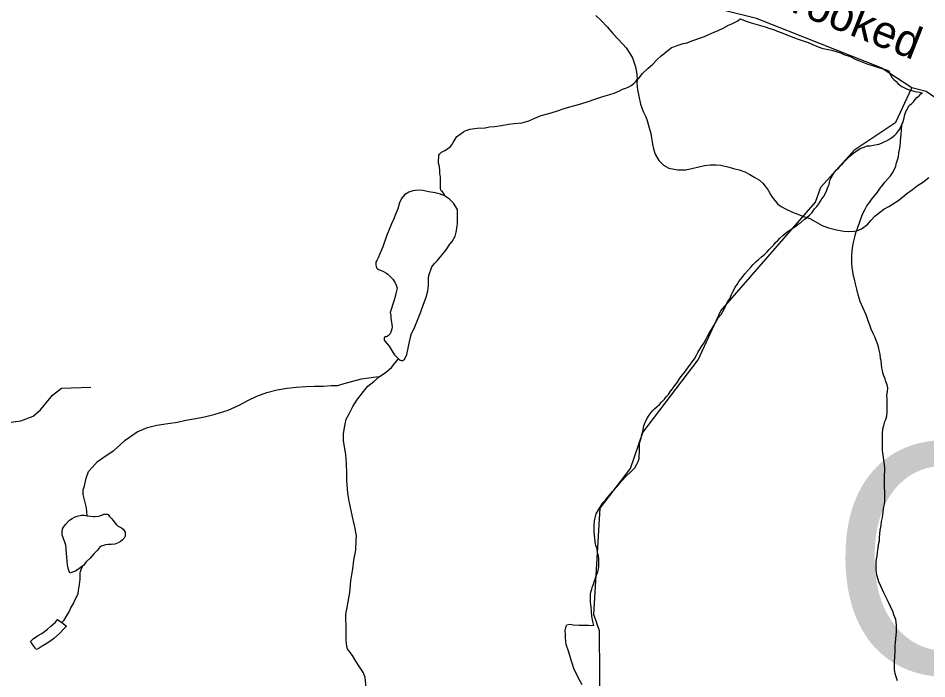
# Model space of a CAD drawing. Extents: x 2126262 to 2293712, y 749403 to 919119.
# Drawn here: x 2220046 to 2224251, y 790264 to 793319 of the extents above; entities that cross this region are included whole.
import ezdxf

# ---------------------------------------------------------------- set-up
doc = ezdxf.new("R2010")
doc.units = 0
for name, color, linetype in [('Exist Hydrographic Creek Single Shore', 7, 'Continuous'), ('Exist Hydrographic Creek Single Shore Label', 7, 'Continuous'), ('Exist Hydrographic Misc Water Feature', 7, 'Continuous'), ('Exist Road Non-System Type 51', 7, 'Continuous'), ('Exist Road Secondary Structure Culvert Number Label', 7, 'Continuous')]:
    doc.layers.add(name, color=color, linetype=linetype)

msp = doc.modelspace()

# ---------------------------------------------------------------- linework, layer by layer
at = {"layer": 'Exist Hydrographic Creek Single Shore'}
for points in [[(2224181.4, 792997.2), (2224039.3, 793088.7), (2223462.3, 793317.1), (2223145.2, 793395.7), (2222787.2, 793435.9), (2222551.2, 793690.1), (2222475.3, 793875.4), (2222357.2, 794015.6), (2222127.6, 794118.7)], [(2224458.2, 792834), (2224248.2, 792979.4), (2224181.4, 792997.2)]]:
    msp.add_lwpolyline(points, dxfattribs=at)
at = {"layer": 'Exist Hydrographic Misc Water Feature'}
for points in [[(2222718.9, 793331.6), (2222745.1, 793305.8), (2222771.4, 793278.1), (2222797.6, 793248.3), (2222819.5, 793224.5), (2222843.9, 793198.7), (2222860.1, 793180.8), (2222876.3, 793155), (2222888.4, 793135.1), (2222902.8, 793093.2), (2222909.1, 793059.2), (2222911.4, 793035.3)], [(2222911.4, 793035.3), (2222919.2, 793043.4), (2222935.2, 793063.5), (2222960.8, 793087.7), (2222982.6, 793105.9), (2223002.4, 793126), (2223022.3, 793144.2), (2223034, 793154.3), (2223046.1, 793164.4), (2223058, 793174.4), (2223069.9, 793182.6), (2223080, 793186.6), (2223095.9, 793192.8), (2223109.9, 793196.9), (2223123.8, 793201), (2223141.9, 793205.1), (2223163.6, 793213.3), (2223181.7, 793219.4), (2223203.6, 793227.6), (2223221.6, 793233.8), (2223245.4, 793243.9), (2223267.4, 793254.1), (2223285.4, 793262.3), (2223309.2, 793272.4), (2223333.2, 793286.6), (2223348.8, 793292.7), (2223376.9, 793307), (2223386.9, 793315.1)], [(2223386.9, 793315.1), (2223414.8, 793305.3), (2223438.8, 793297.5), (2223470.8, 793287.8), (2223503.2, 793278.1), (2223525.1, 793270.3), (2223541.1, 793266.4), (2223559.2, 793258.5), (2223577.2, 793252.6), (2223595.5, 793244.8), (2223623.3, 793233.1), (2223651.4, 793223.3), (2223679.5, 793213.5), (2223701.7, 793205.7), (2223719.5, 793197.8), (2223747.6, 793186.1), (2223770, 793178.3), (2223795.8, 793174.5), (2223815.9, 793168.6), (2223831.9, 793164.8), (2223851.8, 793158.9), (2223867.8, 793151.1), (2223896.1, 793141.3), (2223920.1, 793129.5), (2223940.1, 793121.7), (2223978.3, 793106), (2224000.4, 793100.2), (2224018.3, 793094.3), (2224042.3, 793086.5), (2224058.5, 793080.7), (2224072.4, 793076.8), (2224076.3, 793072.8), (2224078.6, 793064.8), (2224084.7, 793052.9), (2224090.7, 793042.9), (2224098.9, 793035), (2224108.9, 793025.1), (2224116.9, 793017.1), (2224126.9, 793009.3), (2224135.2, 793003.3), (2224145.2, 792997.4), (2224157.1, 792991.5), (2224169.2, 792987.6), (2224181.1, 792983.7), (2224195, 792979.8), (2224205.1, 792977.9), (2224217.2, 792976), (2224231.1, 792974.1)], [(2222136.1, 792805.5), (2222170.1, 792809.7), (2222207.9, 792811.9), (2222227.8, 792816), (2222249.7, 792818.2), (2222283.3, 792822.3), (2222315.1, 792828.5), (2222341.2, 792830.8), (2222377, 792835), (2222409, 792843.3), (2222436.9, 792855.5), (2222466.8, 792867.8), (2222502.5, 792878), (2222536.6, 792888.3), (2222572.4, 792900.6), (2222598.3, 792908.8), (2222622.3, 792915), (2222650.4, 792923.2), (2222684.2, 792933.5), (2222714.1, 792943.7), (2222738.1, 792951.9), (2222761.9, 792960.1), (2222783.9, 792966.3), (2222804, 792972.4), (2222829.6, 792982.6), (2222843.5, 792990.7), (2222857.7, 792994.9), (2222871.6, 793001), (2222883.3, 793007), (2222895.4, 793017.2), (2222905.5, 793027.2), (2222911.4, 793035.3)], [(2223364.2, 788001.8), (2223288.1, 788108.4), (2222992.2, 788672.1), (2223007.2, 788937.5), (2222965.2, 788987.6), (2222953.3, 789371.6), (2222866.1, 789862.1), (2222757.3, 789962.8), (2222739.2, 790078), (2222736.1, 790484.8), (2222710.3, 790560.8), (2222739.2, 791052.2), (2222879.3, 791236.3), (2222936.3, 791402.4), (2223192.2, 791738.3), (2223298.2, 791965.7), (2223736.2, 792468.4), (2223760.2, 792536.8), (2223917.3, 792710.7), (2224108.2, 792837.9), (2224181.4, 792997.2)], [(2222911.4, 793035.3), (2222909.4, 793017.3), (2222911.6, 792987.3), (2222917.8, 792957.4), (2222926.2, 792921.4), (2222938.3, 792887.6), (2222950.6, 792861.7), (2222956.9, 792845.8), (2222962.9, 792821.8), (2222973.3, 792785.9), (2222981.5, 792736), (2222985.8, 792714.1), (2222994, 792690.1), (2223010.4, 792660.3), (2223032.4, 792638.5), (2223056.6, 792624.6), (2223098.6, 792617), (2223136.5, 792617.3), (2223170.4, 792625.5), (2223196.4, 792631.8), (2223222.3, 792638), (2223248.3, 792640.2), (2223276.4, 792640.5), (2223298.3, 792638.6), (2223336.3, 792628.9), (2223356.4, 792623.1), (2223382.4, 792617.3), (2223408.7, 792607.5), (2223432.6, 792595.8), (2223454.6, 792581.9), (2223476.9, 792570.1), (2223492.9, 792556.2), (2223503.2, 792542.3), (2223517.1, 792522.5), (2223527.4, 792502.6), (2223535.4, 792490.6), (2223561.6, 792458.8), (2223577.8, 792447), (2223597.9, 792437.2), (2223632.2, 792419.4), (2223646.1, 792415.6), (2223680.1, 792401.8), (2223695.9, 792397.3)], [(2224138.4, 792831.4), (2224142.3, 792841.5), (2224146, 792857.5), (2224150.1, 792873.5), (2224155.9, 792889.5), (2224160, 792895.6), (2224163.9, 792903.6), (2224168, 792909.6), (2224171.7, 792915.6), (2224181.7, 792923.7), (2224189.7, 792931.7), (2224197.7, 792941.8), (2224205.3, 792951.9), (2224211.4, 792955.9), (2224215.3, 792960), (2224223.3, 792968.1), (2224231.1, 792974.1)], [(2223695.9, 792397.3), (2223708, 792408.1), (2223719.9, 792420.1), (2223731.8, 792436.2), (2223741.7, 792448.3), (2223751.7, 792460.4), (2223759.7, 792472.4), (2223765.4, 792482.5), (2223773.4, 792492.6), (2223781, 792506.6), (2223789, 792522.7), (2223792.9, 792536.7), (2223798.9, 792548.8), (2223800.9, 792560.8), (2223804.6, 792572.7), (2223810.6, 792582.8), (2223816.7, 792594.9), (2223824.3, 792606.9), (2223834.3, 792619), (2223844.2, 792627.1), (2223850.1, 792635.1), (2223860.2, 792645.2), (2223869.8, 792655.3), (2223879.9, 792665.4), (2223893.8, 792679.4), (2223905.7, 792689.6), (2223915.5, 792697.6), (2223931.5, 792707.8), (2223943.4, 792715.9), (2223961.3, 792722), (2223975.4, 792728.1), (2223987.3, 792728.2), (2223997.4, 792730.3), (2224011.3, 792732.4), (2224021.3, 792734.5), (2224029.3, 792736.6), (2224041, 792740.6), (2224051.1, 792744.8), (2224065, 792750.8), (2224075.1, 792756.9), (2224088.8, 792767), (2224103, 792777.1), (2224111, 792785.2), (2224120.6, 792797.3), (2224126.5, 792805.3), (2224130.6, 792817.3), (2224135.9, 792826.8), (2224138.4, 792831.4)], [(2223926.6, 792335.9), (2223932.4, 792351.9), (2223938.3, 792368), (2223946.1, 792390), (2223951.8, 792408.1), (2223957.8, 792422.1), (2223965.6, 792436.1), (2223973.6, 792450.2), (2223985.3, 792466.3), (2223995.3, 792480.4), (2224009, 792496.5), (2224023.2, 792514.6), (2224034.9, 792532.7), (2224048.8, 792548.8), (2224056.6, 792560.8), (2224070.6, 792575), (2224082.5, 792589), (2224094.3, 792605.1), (2224102.1, 792621.2), (2224108.1, 792633.2), (2224109.9, 792645.3), (2224113.8, 792659.3), (2224119.6, 792677.3), (2224121.6, 792695.3), (2224125.3, 792709.3), (2224127.4, 792727.4), (2224129.2, 792749.4), (2224130.8, 792767.4), (2224132.9, 792783.4), (2224134.5, 792799.4), (2224135.9, 792826.8), (2224138.4, 792831.4)], [(2222018.4, 792496.8), (2222018.4, 792502.8), (2222014.3, 792508.7), (2222010.4, 792514.8), (2222004, 792520.7), (2222002, 792524.7), (2222000.1, 792530.7), (2222000.1, 792538.7), (2221999.9, 792552.6), (2221999.9, 792564.6), (2221999.9, 792582.6), (2221997.7, 792602.6), (2221997.7, 792614.6), (2221995.4, 792630.6), (2221991.3, 792648.6), (2221991.1, 792664.6), (2221993.2, 792672.6), (2221993.2, 792678.6), (2221993.2, 792684.6), (2221997.1, 792690.5), (2222001.2, 792694.6), (2222004.9, 792698.6), (2222020.9, 792706.7), (2222028.9, 792710.8), (2222040.7, 792720.8), (2222046.9, 792724.9), (2222052.6, 792732.9), (2222058.6, 792743), (2222068.6, 792759), (2222076.4, 792771.1), (2222090.4, 792781.2), (2222106.4, 792793.3), (2222118.3, 792799.4), (2222124, 792801.4), (2222136.1, 792805.5)], [(2223926.6, 792335.9), (2223948.3, 792344.1), (2223978.3, 792366.3), (2223992, 792382.4), (2224009.9, 792402.5), (2224031.8, 792420.7), (2224051.7, 792434.8), (2224075.7, 792447), (2224117.3, 792473.4), (2224139, 792491.6), (2224159.1, 792507.7), (2224184.8, 792525.9), (2224208.8, 792544.1), (2224230.7, 792558.2), (2224260.4, 792582.5)], [(2222018.4, 792496.8), (2222000.4, 792504.7), (2221976.4, 792510.5), (2221946.4, 792516.3), (2221918.1, 792522.1), (2221894.1, 792523.9), (2221872.4, 792519.8), (2221854.4, 792513.7), (2221834.3, 792501.5), (2221820.5, 792485.4), (2221810.7, 792465.4), (2221802.9, 792437.3), (2221791, 792407.2), (2221785, 792391.2), (2221773.4, 792367.2), (2221751.6, 792315), (2221734, 792260.9), (2221720.3, 792228.9), (2221712.3, 792210.8), (2221706.5, 792198.7), (2221700.6, 792190.7), (2221700.6, 792184.7), (2221700.6, 792176.7), (2221702.6, 792170.7), (2221704.9, 792164.7), (2221708.8, 792158.8), (2221712.9, 792156.8), (2221722.9, 792152.9), (2221736.9, 792147), (2221746.9, 792141.1), (2221756.8, 792135.1), (2221769.1, 792123.2), (2221779.1, 792111.3), (2221789.2, 792097.4), (2221795.3, 792083.4), (2221799.4, 792069.4), (2221793.7, 792045.4), (2221789.6, 792025.4), (2221783.8, 792009.4), (2221768, 791957.3), (2221770.3, 791943.3), (2221770.3, 791929.3), (2221774.4, 791913.4), (2221776.6, 791891.4), (2221774.6, 791881.4), (2221772.7, 791871.4), (2221766.8, 791859.3), (2221758.8, 791849.2), (2221750.8, 791845.2), (2221744.9, 791845.2), (2221740.8, 791843.1), (2221739.1, 791839.1), (2221739.1, 791829.1), (2221745.1, 791823.2), (2221753.1, 791813.2), (2221763.3, 791801.3), (2221781.4, 791771.4), (2221787.5, 791761.5), (2221795.5, 791753.6), (2221805.6, 791743.6)], [(2221805.6, 791743.6), (2221813.6, 791737.7), (2221817.7, 791735.7), (2221825.6, 791735.7), (2221833.6, 791741.8), (2221839.6, 791751.9), (2221845.3, 791763.9), (2221851.3, 791791.9), (2221860.9, 791844), (2221866.9, 791860), (2221878.6, 791884), (2221910.1, 791960.3), (2221921.8, 791996.3), (2221933.5, 792028.4), (2221941.3, 792058.4), (2221945.4, 792082.4), (2221945, 792114.4), (2221946.8, 792128.5), (2221960.6, 792168.5), (2221972.7, 792184.6), (2221984.4, 792196.7), (2222006.3, 792222.8), (2222026.2, 792246.9), (2222043.8, 792273.1), (2222053.9, 792285.1), (2222067.6, 792311.2), (2222073.6, 792329.2), (2222077.2, 792355.2), (2222079.1, 792371.2), (2222079.1, 792391.2), (2222078.9, 792433.3), (2222060.6, 792463.1), (2222040.3, 792482.9), (2222018.4, 792496.8)], [(2223364.8, 792075.4), (2223372.8, 792087.4), (2223380.6, 792101.5), (2223396.6, 792119.6), (2223408.4, 792135.7), (2223422.4, 792151.8), (2223436.1, 792167.9), (2223448, 792180), (2223459.9, 792192.1), (2223471.8, 792202.2), (2223485.5, 792214.3), (2223499.7, 792226.5), (2223511.6, 792238.5), (2223521.4, 792248.6), (2223531.3, 792258.7), (2223543.4, 792270.8), (2223551.2, 792280.8), (2223561, 792290.9), (2223570.8, 792301), (2223584.8, 792313), (2223594.8, 792321.2), (2223604.7, 792331.2), (2223618.6, 792339.4), (2223632.6, 792349.4), (2223644.7, 792357.5), (2223656.4, 792365.6), (2223670.3, 792375.7), (2223684, 792387.9), (2223695.9, 792397.3)], [(2223695.9, 792397.3), (2223710.1, 792392), (2223734.3, 792378.3), (2223766.3, 792360.6), (2223796.6, 792348.8), (2223832.7, 792339.1), (2223866.5, 792333.4), (2223888.7, 792331.6), (2223914.5, 792333.8), (2223926.6, 792335.9)], [(2224058.3, 790649.6), (2224052.1, 790661.6), (2224046.2, 790675.5), (2224037.8, 790691.4), (2224029.8, 790711.3), (2224025.7, 790723.3), (2224019.5, 790743.2), (2224017.2, 790767.2), (2224017, 790789.2), (2224017, 790803.2), (2224018.9, 790817.2), (2224020.9, 790831.2), (2224022.6, 790849.2), (2224026.7, 790867.2), (2224028.3, 790885.3), (2224032, 790901.3), (2224032, 790917.3), (2224033.9, 790933.3), (2224035.9, 790951.3), (2224039.6, 790973.3), (2224041.6, 790991.3), (2224045.3, 791009.4), (2224049, 791035.4), (2224052.9, 791059.4), (2224054.8, 791071.4), (2224056.6, 791083.5), (2224056.6, 791093.3), (2224056.6, 791107.4), (2224056.4, 791131.4), (2224056, 791145.4), (2224056, 791165.4), (2224055.8, 791185.4), (2224055.8, 791199.4), (2224057.6, 791231.4), (2224057.4, 791241.4), (2224055.4, 791253.3), (2224049, 791297.3), (2224046.8, 791319.3), (2224046.6, 791351.3), (2224046.4, 791375.2), (2224046.2, 791397.2), (2224048, 791419.2), (2224051.9, 791435.3), (2224057.6, 791453.3), (2224061.5, 791463.3), (2224065.6, 791479.3), (2224067.3, 791495.3), (2224067.3, 791509.3), (2224067.1, 791523.3), (2224067.1, 791541.3), (2224066.9, 791557.3), (2224066.7, 791575.3), (2224068.5, 791591.3), (2224070.4, 791609.3), (2224068.3, 791623.3), (2224062.2, 791639.2), (2224058.1, 791651.2), (2224051.9, 791665.1), (2224047.8, 791679.1), (2224045.7, 791689.1), (2224043.7, 791701.1), (2224041.6, 791715.1), (2224039.4, 791735), (2224037.3, 791745), (2224035.1, 791764.9), (2224031.2, 791782.9), (2224026.9, 791798.9), (2224020.9, 791816.8), (2224016.6, 791828.8), (2224010.7, 791844.8), (2224002.3, 791860.7), (2223994.3, 791880.5), (2223988.1, 791898.6), (2223979.9, 791918.4), (2223969.7, 791946.4), (2223955.3, 791980.2), (2223943, 792008.1), (2223932.8, 792040), (2223926.8, 792066), (2223920.7, 792089.9), (2223916.4, 792111.9), (2223912.3, 792127.8), (2223908.2, 792147.8), (2223905.9, 792165.8), (2223903.9, 792187.8), (2223903.6, 792205.8), (2223903.6, 792221.7), (2223905.3, 792241.7), (2223907.1, 792255.7), (2223911, 792275.8), (2223914.9, 792293.8), (2223918.8, 792311.8), (2223924.6, 792331.9), (2223926.6, 792335.9)], [(2222709.8, 790510.6), (2222705.7, 790528.5), (2222701.6, 790552.5), (2222699.4, 790576.5), (2222697.3, 790594.5), (2222695.1, 790618.4), (2222694.9, 790630.4), (2222694.9, 790642.4), (2222694.9, 790654.4), (2222696.5, 790664.4), (2222700.6, 790678.5), (2222704.3, 790690.5), (2222708.4, 790700.6), (2222712.3, 790712.6), (2222716, 790724.6), (2222720.1, 790736.6), (2222724, 790746.6), (2222727.9, 790758.7), (2222731.8, 790770.7), (2222733.6, 790784.7), (2222733.6, 790800.7), (2222733.4, 790818.7), (2222731.4, 790832.7), (2222727.1, 790846.6), (2222725, 790862.6), (2222718.9, 790880.6), (2222716.8, 790896.5), (2222714.6, 790914.5), (2222712.3, 790942.5), (2222712.3, 790956.5), (2222712.1, 790972.5), (2222713.7, 790994.5), (2222715.8, 791008.5), (2222721.5, 791026.5), (2222731.6, 791044.6), (2222743.3, 791064.7), (2222753.3, 791078.7), (2222767, 791094.9), (2222781, 791111), (2222796.8, 791129.1), (2222816.7, 791151.2), (2222836.4, 791175.4), (2222862, 791201.6), (2222880, 791219.8), (2222899.9, 791239.9), (2222909.8, 791256), (2222915.5, 791268), (2222919.6, 791282), (2222919.4, 791296), (2222921.2, 791308), (2222921, 791332.1), (2222921, 791348), (2222924.9, 791362.1), (2222928.8, 791376.1), (2222932.5, 791394.1), (2222938.3, 791412.1), (2222940.3, 791428.2), (2222946.1, 791446.2), (2222956.1, 791466.2), (2222965.7, 791482.4), (2222975.8, 791494.4), (2222983.6, 791504.5), (2222991.6, 791512.6), (2223003.7, 791522.6), (2223013.3, 791532.7), (2223023.4, 791542.8), (2223037.3, 791556.9), (2223045.1, 791566.9), (2223055.1, 791579.1), (2223064.8, 791593.1), (2223074.8, 791605.2), (2223084.7, 791619.3), (2223096.6, 791635.4), (2223108.3, 791653.4), (2223120.3, 791669.5), (2223134.1, 791685.6), (2223144.1, 791699.7), (2223153.8, 791713.8), (2223165.9, 791729.9), (2223175.5, 791743.9), (2223185.6, 791760.1), (2223191.3, 791772.1), (2223209.1, 791800.2), (2223219.2, 791816.3), (2223228.8, 791832.4), (2223236.8, 791848.5), (2223244.6, 791862.5), (2223254.7, 791878.5), (2223264.3, 791894.6), (2223274.3, 791912.7), (2223286, 791932.8), (2223299.8, 791948.9), (2223307.8, 791962.9), (2223315.6, 791979), (2223329.3, 792007.1), (2223339.3, 792021.2), (2223347.1, 792041.3), (2223353.1, 792053.3), (2223359, 792063.3), (2223364.8, 792075.4)], [(2221718, 791661), (2221744, 791679.2), (2221773.8, 791703.4), (2221789.8, 791723.5), (2221805.6, 791743.6)], [(2220365.1, 791017.9), (2220362.8, 791053.9), (2220354.6, 791085.8), (2220346.6, 791115.7), (2220346.4, 791137.8), (2220352.4, 791155.8), (2220360.1, 791191.8), (2220371.8, 791221.9), (2220387.6, 791240), (2220413.3, 791268.2), (2220453.2, 791296.5), (2220489.1, 791318.7), (2220518.9, 791346.9), (2220540.6, 791367), (2220596.4, 791405.4), (2220644.3, 791425.7), (2220688, 791436), (2220738.1, 791444.3), (2220784, 791450.7), (2220821.9, 791459), (2220867.9, 791467.3), (2220907.8, 791475.5), (2220957.7, 791487.9), (2221017.5, 791506.3), (2221069.4, 791528.6), (2221109, 791550.9), (2221151, 791571.2), (2221196.8, 791587.5), (2221244.7, 791599.8), (2221290.9, 791608.1), (2221332.5, 791612.4), (2221376.6, 791614.7), (2221416.6, 791617), (2221458.6, 791617.3), (2221494.5, 791619.6), (2221524.6, 791619.7), (2221554.6, 791629.9), (2221594.4, 791640.2), (2221634.3, 791650.5), (2221690.3, 791658.9), (2221718, 791661)], [(2221656.1, 790225.2), (2221651.8, 790269.1), (2221643.6, 790291), (2221625.5, 790318.9), (2221609.3, 790344.8), (2221593.1, 790370.6), (2221583.1, 790384.6), (2221570.8, 790402.5), (2221566.9, 790412.5), (2221564.8, 790426.5), (2221564.6, 790442.5), (2221564.6, 790462.5), (2221564.4, 790476.4), (2221564.4, 790506.4), (2221562.2, 790540.4), (2221561.7, 790560.4), (2221569.5, 790602.4), (2221581, 790662.5), (2221584.9, 790716.5), (2221594.4, 790772.5), (2221600.1, 790812.5), (2221607.9, 790858.6), (2221609.5, 790902.6), (2221611.4, 790926.6), (2221609.3, 790940.6), (2221605, 790960.5), (2221600.9, 790978.5), (2221592.9, 791012.4), (2221586.6, 791042.3), (2221578.4, 791084.3), (2221572, 791122.2), (2221567.5, 791180.2), (2221567.3, 791214.2), (2221565, 791258.2), (2221562.8, 791300.1), (2221556.6, 791336), (2221552.3, 791366), (2221552.1, 791398), (2221557.9, 791434), (2221563.6, 791464), (2221577.3, 791488.2), (2221595.4, 791522.2), (2221613, 791552.4), (2221644.6, 791592.5), (2221664.7, 791616.7), (2221692.4, 791638.8), (2221718, 791661)], [(2220344.8, 790785.9), (2220326.9, 790771.8), (2220310.9, 790761.7), (2220293.1, 790755.6), (2220285.1, 790751.5), (2220278.7, 790769.5), (2220274.8, 790789.4), (2220270.5, 790825.4), (2220268.3, 790859.3), (2220268.3, 790867.3), (2220266, 790881.3), (2220262.1, 790895.3), (2220253.9, 790915.2), (2220249.8, 790929.2), (2220249.8, 790943.2), (2220251.7, 790957.2), (2220255.6, 790965.2), (2220265.6, 790977.3), (2220283.2, 790997.4), (2220295.3, 791005.5), (2220307.2, 791011.6), (2220319.1, 791015.6), (2220339, 791019.8), (2220353.2, 791019.9), (2220365.1, 791017.9)], [(2220365.1, 791017.9), (2220381.1, 791016.1), (2220393.2, 791014.1), (2220401.2, 791014.2), (2220419, 791016.4), (2220427, 791018.4), (2220433.1, 791020.4), (2220443, 791024.5), (2220451, 791024.5), (2220457.1, 791024.6), (2220463.1, 791022.7), (2220469, 791014.7), (2220479.3, 791002.8), (2220483.4, 790996.8), (2220495.3, 790982.9), (2220501.4, 790974.9), (2220505.3, 790971), (2220523.6, 790961.1), (2220531.6, 790955.1), (2220537.5, 790947.1), (2220541.6, 790941.2), (2220541.6, 790931.2), (2220541.8, 790923.2), (2220535.9, 790913.2), (2220527.9, 790905.2), (2220519.9, 790899.1), (2220508, 790893), (2220494, 790886.9), (2220476, 790884.8), (2220462.1, 790884.7), (2220450.2, 790882.6), (2220436, 790878.5), (2220430.1, 790876.5), (2220422.1, 790870.4), (2220412.4, 790858.4), (2220398.3, 790842.3), (2220378.6, 790822.2), (2220360.6, 790804), (2220348.9, 790788), (2220344.8, 790785.9)], [(2220248.6, 790523.4), (2220258.6, 790535.4), (2220270.3, 790553.4), (2220282.4, 790573.6), (2220290, 790591.6), (2220302.1, 790611.7), (2220309.9, 790629.7), (2220319.7, 790649.8), (2220323.6, 790657.8), (2220325.5, 790671.8), (2220329.4, 790699.9), (2220333.1, 790723.8), (2220333.1, 790737.8), (2220333.1, 790753.8), (2220334.9, 790759.8), (2220336.8, 790769.8), (2220344.8, 790785.9)], [(2224115.3, 790254.2), (2224109.3, 790272.1), (2224105, 790288.1), (2224101.1, 790306), (2224100.9, 790326), (2224100.9, 790344), (2224102.5, 790364.1), (2224104.4, 790392.1), (2224104, 790416.1), (2224106, 790432.1), (2224107.9, 790448), (2224109.9, 790466), (2224111.6, 790478), (2224111.6, 790498), (2224111.4, 790512.1), (2224109.3, 790526.1), (2224107.1, 790538.1), (2224103.2, 790548), (2224099.1, 790560), (2224094.8, 790574), (2224086.8, 790589.9), (2224082.7, 790599.8), (2224078.6, 790607.7), (2224072.6, 790621.7), (2224066.3, 790633.7), (2224058.3, 790649.6)], [(2220248.6, 790523.4), (2220268.9, 790507.5), (2220258.8, 790495.5), (2220238.8, 790475.3), (2220209, 790449.1), (2220187.3, 790433), (2220175.4, 790424.9), (2220157.3, 790414.8), (2220137.7, 790402.6), (2220127.6, 790398.6), (2220123.5, 790408.5), (2220113.3, 790420.5), (2220107.3, 790430.4), (2220103.4, 790436.4), (2220115.1, 790448.5), (2220135, 790462.6), (2220155.1, 790472.7), (2220180.9, 790492.9), (2220198.8, 790509), (2220218.7, 790525.1), (2220228.5, 790537.2), (2220248.6, 790523.4)], [(2222656.1, 790236.3), (2222639.9, 790264.1), (2222629.9, 790286.1), (2222619.6, 790306), (2222611.4, 790331.8), (2222605.3, 790349.8), (2222599.1, 790371.7), (2222592.7, 790391.7), (2222582.5, 790421.6), (2222578.4, 790453.5), (2222578.4, 790469.5), (2222578, 790485.5), (2222582.1, 790507.6), (2222585.8, 790513.6), (2222599.7, 790515.7), (2222613.9, 790513.9), (2222641.8, 790512), (2222655.9, 790512.2), (2222669.8, 790512.3), (2222685.8, 790512.4), (2222709.8, 790510.6)]]:
    msp.add_lwpolyline(points, dxfattribs=at)
at = {"layer": 'Exist Road Non-System Type 51'}
msp.add_lwpolyline([(2219954.2, 791443.1), (2220058.2, 791456.4), (2220115.4, 791478.7), (2220148.9, 791508.1), (2220204.8, 791575.1), (2220246.6, 791607.2), (2220382, 791612.8)], dxfattribs=at)

# ---------------------------------------------------------------- texts
at = {"layer": 'Exist Hydrographic Creek Single Shore Label'}
msp.add_text('Crooked', height=150, rotation=338.4071, dxfattribs=at).set_placement((2223483.6, 793403.3))
at = {"layer": 'Exist Road Secondary Structure Culvert Number Label'}
msp.add_text('C16', height=1066.27, dxfattribs=at).set_placement((2223802.2, 790286.6))

doc.saveas('drawing.dxf')
